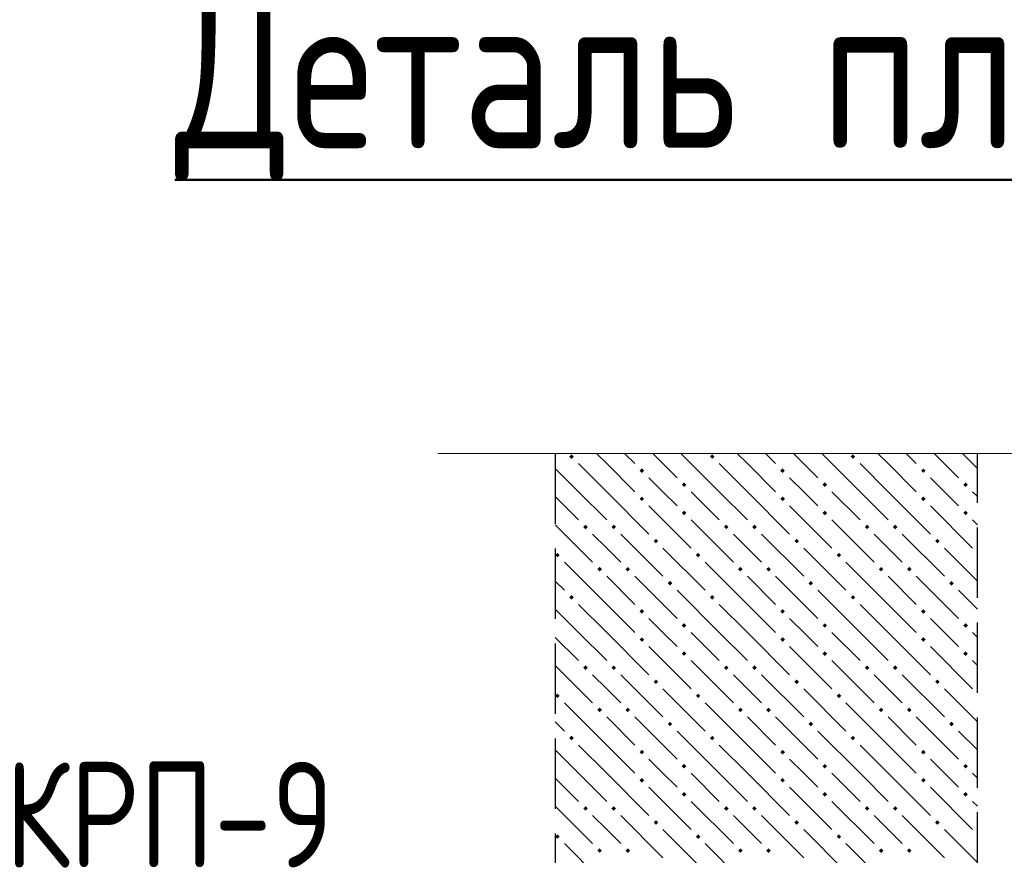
# Model space of a CAD drawing. Header units: millimetres. Extents: x 40580 to 1168286, y -220995 to 81020.
# Tile 263 of 419: x 718046 to 720845, y -101142 to -98767. Entities that reach past the tile are written whole.
import ezdxf

# ---------------------------------------------------------------- set-up
doc = ezdxf.new("R2010")
doc.units = ezdxf.units.MM
doc.linetypes.add('______2', pattern=[270, 200, -70])
doc.layers.add('ЖБ Стена верхний уровень', color=7, linetype='______2', true_color=0x656565)
doc.layers.add('Примечания', color=7, linetype='Continuous', lineweight=13)
doc.layers.add('Текст_ общее', color=7, linetype='Continuous', lineweight=25)
doc.styles.add('GOST 2.304', font='isocpeur.ttf', dxfattribs={"width": 0.8})
doc.styles.add('GOST 2.304-81', font='txt')

msp = doc.modelspace()

# ---------------------------------------------------------------- hatches: boundary and pattern name
at = {"layer": 'ЖБ Стена верхний уровень', "linetype": 'Continuous', "lineweight": -3, "transparency": 33554687}
for points in [[(719608.1, -100008.5), (719614.6, -100002), (719621.1, -100008.5), (719614.6, -100015)], [(720008.1, -100008.5), (720014.6, -100002), (720021.1, -100008.5), (720014.6, -100015)], [(720408.1, -100008.5), (720414.6, -100002), (720421.1, -100008.5), (720414.6, -100015)], [(719808.1, -100048.5), (719814.6, -100042), (719821.1, -100048.5), (719814.6, -100055)], [(720208.1, -100048.5), (720214.6, -100042), (720221.1, -100048.5), (720214.6, -100055)], [(720608.1, -100048.5), (720614.6, -100042), (720621.1, -100048.5), (720614.6, -100055)], [(719928.1, -100088.5), (719934.6, -100082), (719941.1, -100088.5), (719934.6, -100095)], [(720328.1, -100088.5), (720334.6, -100082), (720341.1, -100088.5), (720334.6, -100095)], [(720728.1, -100088.5), (720734.6, -100082), (720741.1, -100088.5), (720734.6, -100095)], [(719808.1, -100128.5), (719814.6, -100122), (719821.1, -100128.5), (719814.6, -100135)], [(720208.1, -100128.5), (720214.6, -100122), (720221.1, -100128.5), (720214.6, -100135)], [(720608.1, -100128.5), (720614.6, -100122), (720621.1, -100128.5), (720614.6, -100135)], [(719928.1, -100168.5), (719934.6, -100162), (719941.1, -100168.5), (719934.6, -100175)], [(720328.1, -100168.5), (720334.6, -100162), (720341.1, -100168.5), (720334.6, -100175)], [(720728.1, -100168.5), (720734.6, -100162), (720741.1, -100168.5), (720734.6, -100175)], [(719648.1, -100208.5), (719654.6, -100202), (719661.1, -100208.5), (719654.6, -100215)], [(719728.1, -100208.5), (719734.6, -100202), (719741.1, -100208.5), (719734.6, -100215)], [(720048.1, -100208.5), (720054.6, -100202), (720061.1, -100208.5), (720054.6, -100215)], [(720128.1, -100208.5), (720134.6, -100202), (720141.1, -100208.5), (720134.6, -100215)], [(720448.1, -100208.5), (720454.6, -100202), (720461.1, -100208.5), (720454.6, -100215)], [(720528.1, -100208.5), (720534.6, -100202), (720541.1, -100208.5), (720534.6, -100215)], [(719848.1, -100248.5), (719854.6, -100242), (719861.1, -100248.5), (719854.6, -100255)], [(720248.1, -100248.5), (720254.6, -100242), (720261.1, -100248.5), (720254.6, -100255)], [(720648.1, -100248.5), (720654.6, -100242), (720661.1, -100248.5), (720654.6, -100255)], [(719568.4, -100288.2), (719574.6, -100282), (719581.1, -100288.5), (719574.6, -100295), (719568.4, -100288.8)], [(719968.1, -100288.5), (719974.6, -100282), (719981.1, -100288.5), (719974.6, -100295)], [(720368.1, -100288.5), (720374.6, -100282), (720381.1, -100288.5), (720374.6, -100295)], [(720768.1, -100288.5), (720768.4, -100288.2), (720768.4, -100288.8)], [(719688.1, -100328.5), (719694.6, -100322), (719701.1, -100328.5), (719694.6, -100335)], [(719768.1, -100328.5), (719774.6, -100322), (719781.1, -100328.5), (719774.6, -100335)], [(720088.1, -100328.5), (720094.6, -100322), (720101.1, -100328.5), (720094.6, -100335)], [(720168.1, -100328.5), (720174.6, -100322), (720181.1, -100328.5), (720174.6, -100335)], [(720488.1, -100328.5), (720494.6, -100322), (720501.1, -100328.5), (720494.6, -100335)], [(720568.1, -100328.5), (720574.6, -100322), (720581.1, -100328.5), (720574.6, -100335)], [(719888.1, -100368.5), (719894.6, -100362), (719901.1, -100368.5), (719894.6, -100375)], [(720288.1, -100368.5), (720294.6, -100362), (720301.1, -100368.5), (720294.6, -100375)], [(720688.1, -100368.5), (720694.6, -100362), (720701.1, -100368.5), (720694.6, -100375)], [(719608.1, -100408.5), (719614.6, -100402), (719621.1, -100408.5), (719614.6, -100415)], [(720008.1, -100408.5), (720014.6, -100402), (720021.1, -100408.5), (720014.6, -100415)], [(720408.1, -100408.5), (720414.6, -100402), (720421.1, -100408.5), (720414.6, -100415)], [(719808.1, -100448.5), (719814.6, -100442), (719821.1, -100448.5), (719814.6, -100455)], [(720208.1, -100448.5), (720214.6, -100442), (720221.1, -100448.5), (720214.6, -100455)], [(720608.1, -100448.5), (720614.6, -100442), (720621.1, -100448.5), (720614.6, -100455)], [(719928.1, -100488.5), (719934.6, -100482), (719941.1, -100488.5), (719934.6, -100495)], [(720328.1, -100488.5), (720334.6, -100482), (720341.1, -100488.5), (720334.6, -100495)], [(720728.1, -100488.5), (720734.6, -100482), (720741.1, -100488.5), (720734.6, -100495)], [(719808.1, -100528.5), (719814.6, -100522), (719821.1, -100528.5), (719814.6, -100535)], [(720208.1, -100528.5), (720214.6, -100522), (720221.1, -100528.5), (720214.6, -100535)], [(720608.1, -100528.5), (720614.6, -100522), (720621.1, -100528.5), (720614.6, -100535)], [(719928.1, -100568.5), (719934.6, -100562), (719941.1, -100568.5), (719934.6, -100575)], [(720328.1, -100568.5), (720334.6, -100562), (720341.1, -100568.5), (720334.6, -100575)], [(720728.1, -100568.5), (720734.6, -100562), (720741.1, -100568.5), (720734.6, -100575)], [(719648.1, -100608.5), (719654.6, -100602), (719661.1, -100608.5), (719654.6, -100615)], [(719728.1, -100608.5), (719734.6, -100602), (719741.1, -100608.5), (719734.6, -100615)], [(720048.1, -100608.5), (720054.6, -100602), (720061.1, -100608.5), (720054.6, -100615)], [(720128.1, -100608.5), (720134.6, -100602), (720141.1, -100608.5), (720134.6, -100615)], [(720448.1, -100608.5), (720454.6, -100602), (720461.1, -100608.5), (720454.6, -100615)], [(720528.1, -100608.5), (720534.6, -100602), (720541.1, -100608.5), (720534.6, -100615)], [(719848.1, -100648.5), (719854.6, -100642), (719861.1, -100648.5), (719854.6, -100655)], [(720248.1, -100648.5), (720254.6, -100642), (720261.1, -100648.5), (720254.6, -100655)], [(720648.1, -100648.5), (720654.6, -100642), (720661.1, -100648.5), (720654.6, -100655)], [(719568.4, -100688.2), (719574.6, -100682), (719581.1, -100688.5), (719574.6, -100695), (719568.4, -100688.8)], [(719968.1, -100688.5), (719974.6, -100682), (719981.1, -100688.5), (719974.6, -100695)], [(720368.1, -100688.5), (720374.6, -100682), (720381.1, -100688.5), (720374.6, -100695)], [(720768.1, -100688.5), (720768.4, -100688.2), (720768.4, -100688.8)], [(719688.1, -100728.5), (719694.6, -100722), (719701.1, -100728.5), (719694.6, -100735)], [(719768.1, -100728.5), (719774.6, -100722), (719781.1, -100728.5), (719774.6, -100735)], [(720088.1, -100728.5), (720094.6, -100722), (720101.1, -100728.5), (720094.6, -100735)], [(720168.1, -100728.5), (720174.6, -100722), (720181.1, -100728.5), (720174.6, -100735)], [(720488.1, -100728.5), (720494.6, -100722), (720501.1, -100728.5), (720494.6, -100735)], [(720568.1, -100728.5), (720574.6, -100722), (720581.1, -100728.5), (720574.6, -100735)], [(719888.1, -100768.5), (719894.6, -100762), (719901.1, -100768.5), (719894.6, -100775)], [(720288.1, -100768.5), (720294.6, -100762), (720301.1, -100768.5), (720294.6, -100775)], [(720688.1, -100768.5), (720694.6, -100762), (720701.1, -100768.5), (720694.6, -100775)], [(719608.1, -100808.5), (719614.6, -100802), (719621.1, -100808.5), (719614.6, -100815)], [(720008.1, -100808.5), (720014.6, -100802), (720021.1, -100808.5), (720014.6, -100815)], [(720408.1, -100808.5), (720414.6, -100802), (720421.1, -100808.5), (720414.6, -100815)], [(719808.1, -100848.5), (719814.6, -100842), (719821.1, -100848.5), (719814.6, -100855)], [(720208.1, -100848.5), (720214.6, -100842), (720221.1, -100848.5), (720214.6, -100855)], [(720608.1, -100848.5), (720614.6, -100842), (720621.1, -100848.5), (720614.6, -100855)], [(719928.1, -100888.5), (719934.6, -100882), (719941.1, -100888.5), (719934.6, -100895)], [(720328.1, -100888.5), (720334.6, -100882), (720341.1, -100888.5), (720334.6, -100895)], [(720728.1, -100888.5), (720734.6, -100882), (720741.1, -100888.5), (720734.6, -100895)], [(719808.1, -100928.5), (719814.6, -100922), (719821.1, -100928.5), (719814.6, -100935)], [(720208.1, -100928.5), (720214.6, -100922), (720221.1, -100928.5), (720214.6, -100935)], [(720608.1, -100928.5), (720614.6, -100922), (720621.1, -100928.5), (720614.6, -100935)], [(719928.1, -100968.5), (719934.6, -100962), (719941.1, -100968.5), (719934.6, -100975)], [(720328.1, -100968.5), (720334.6, -100962), (720341.1, -100968.5), (720334.6, -100975)], [(720728.1, -100968.5), (720734.6, -100962), (720741.1, -100968.5), (720734.6, -100975)], [(719648.1, -101008.5), (719654.6, -101002), (719661.1, -101008.5), (719654.6, -101015)], [(719728.1, -101008.5), (719734.6, -101002), (719741.1, -101008.5), (719734.6, -101015)], [(720048.1, -101008.5), (720054.6, -101002), (720061.1, -101008.5), (720054.6, -101015)], [(720128.1, -101008.5), (720134.6, -101002), (720141.1, -101008.5), (720134.6, -101015)], [(720448.1, -101008.5), (720454.6, -101002), (720461.1, -101008.5), (720454.6, -101015)], [(720528.1, -101008.5), (720534.6, -101002), (720541.1, -101008.5), (720534.6, -101015)], [(719848.1, -101048.5), (719854.6, -101042), (719861.1, -101048.5), (719854.6, -101055)], [(720248.1, -101048.5), (720254.6, -101042), (720261.1, -101048.5), (720254.6, -101055)], [(720648.1, -101048.5), (720654.6, -101042), (720661.1, -101048.5), (720654.6, -101055)], [(719568.4, -101088.2), (719574.6, -101082), (719581.1, -101088.5), (719574.6, -101095), (719568.4, -101088.8)], [(719968.1, -101088.5), (719974.6, -101082), (719981.1, -101088.5), (719974.6, -101095)], [(720368.1, -101088.5), (720374.6, -101082), (720381.1, -101088.5), (720374.6, -101095)], [(720768.1, -101088.5), (720768.4, -101088.2), (720768.4, -101088.8)], [(719688.1, -101128.5), (719694.6, -101122), (719701.1, -101128.5), (719694.6, -101135)], [(719768.1, -101128.5), (719774.6, -101122), (719781.1, -101128.5), (719774.6, -101135)], [(720088.1, -101128.5), (720094.6, -101122), (720101.1, -101128.5), (720094.6, -101135)], [(720168.1, -101128.5), (720174.6, -101122), (720181.1, -101128.5), (720174.6, -101135)], [(720488.1, -101128.5), (720494.6, -101122), (720501.1, -101128.5), (720494.6, -101135)], [(720568.1, -101128.5), (720574.6, -101122), (720581.1, -101128.5), (720574.6, -101135)]]:
    msp.add_hatch(color=7, dxfattribs=at).paths.add_polyline_path(points, flags=16)

# ---------------------------------------------------------------- linework, layer by layer
at = {"layer": 'ЖБ Стена верхний уровень', "color": 251, "linetype": '______2', "lineweight": -3, "true_color": 0x656565, "transparency": 33554687}
for p, q in [((719568.4, -99999.6), (719568.4, -102299.6)), ((720768.4, -102299.6), (720768.4, -99999.6))]:
    msp.add_line(p, q, dxfattribs=at)
at = {"layer": 'ЖБ Стена верхний уровень', "color": 9, "linetype": 'Continuous', "lineweight": -3, "true_color": 0xc7c7c7, "transparency": 33554687}
for p, q in [((719714.6, -100028.5), (719685.7, -99999.6)), ((719765.7, -99999.6), (719794.6, -100028.5)), ((719845.7, -99999.6), (719914.6, -100068.5)), ((720034.6, -100108.5), (719925.7, -99999.6)), ((720114.6, -100028.5), (720085.7, -99999.6)), ((720165.7, -99999.6), (720194.6, -100028.5)), ((720245.7, -99999.6), (720314.6, -100068.5)), ((720434.6, -100108.5), (720325.7, -99999.6)), ((720514.6, -100028.5), (720485.7, -99999.6)), ((720565.7, -99999.6), (720594.6, -100028.5)), ((720645.7, -99999.6), (720714.6, -100068.5)), ((720768.4, -100042.3), (720725.7, -99999.6)), ((719634.6, -100028.5), (719714.6, -100108.5)), ((719714.6, -100028.5), (719794.6, -100108.5)), ((720034.6, -100028.5), (720114.6, -100108.5)), ((720114.6, -100028.5), (720194.6, -100108.5)), ((720434.6, -100028.5), (720514.6, -100108.5)), ((720514.6, -100028.5), (720594.6, -100108.5)), ((719634.6, -100108.5), (719568.4, -100042.3)), ((719874.6, -100108.5), (719834.6, -100068.5)), ((720274.6, -100108.5), (720234.6, -100068.5)), ((720674.6, -100108.5), (720634.6, -100068.5)), ((719568.4, -100122.3), (719634.6, -100188.5)), ((719634.6, -100108.5), (719714.6, -100188.5)), ((719714.6, -100108.5), (719834.6, -100228.5)), ((719914.6, -100148.5), (719874.6, -100108.5)), ((719954.6, -100108.5), (720034.6, -100188.5)), ((720034.6, -100108.5), (720114.6, -100188.5)), ((720114.6, -100108.5), (720234.6, -100228.5)), ((720314.6, -100148.5), (720274.6, -100108.5)), ((720354.6, -100108.5), (720434.6, -100188.5)), ((720434.6, -100108.5), (720514.6, -100188.5)), ((720514.6, -100108.5), (720634.6, -100228.5)), ((720714.6, -100148.5), (720674.6, -100108.5)), ((720754.6, -100108.5), (720768.4, -100122.3)), ((719834.6, -100148.5), (719954.6, -100268.5)), ((720234.6, -100148.5), (720354.6, -100268.5)), ((720634.6, -100148.5), (720754.6, -100268.5)), ((719568.4, -100202.3), (719674.6, -100308.5)), ((719954.6, -100188.5), (720074.6, -100308.5)), ((720354.6, -100188.5), (720474.6, -100308.5)), ((720754.6, -100188.5), (720768.4, -100202.3)), ((719714.6, -100268.5), (719674.6, -100228.5)), ((719754.6, -100228.5), (719874.6, -100348.5)), ((720114.6, -100268.5), (720074.6, -100228.5)), ((720154.6, -100228.5), (720274.6, -100348.5)), ((720514.6, -100268.5), (720474.6, -100228.5)), ((720554.6, -100228.5), (720674.6, -100348.5)), ((719754.6, -100308.5), (719714.6, -100268.5)), ((719874.6, -100268.5), (719994.6, -100388.5)), ((720154.6, -100308.5), (720114.6, -100268.5)), ((720274.6, -100268.5), (720394.6, -100388.5)), ((720554.6, -100308.5), (720514.6, -100268.5)), ((720674.6, -100268.5), (720768.4, -100362.3)), ((719714.6, -100428.5), (719594.6, -100308.5)), ((720114.6, -100428.5), (719994.6, -100308.5)), ((720514.6, -100428.5), (720394.6, -100308.5)), ((719568.4, -100362.3), (719594.6, -100388.5)), ((719714.6, -100348.5), (719794.6, -100428.5)), ((719794.6, -100348.5), (719914.6, -100468.5)), ((720114.6, -100348.5), (720194.6, -100428.5)), ((720194.6, -100348.5), (720314.6, -100468.5)), ((720514.6, -100348.5), (720594.6, -100428.5)), ((720594.6, -100348.5), (720714.6, -100468.5)), ((720034.6, -100508.5), (719914.6, -100388.5)), ((720434.6, -100508.5), (720314.6, -100388.5)), ((720768.4, -100442.3), (720714.6, -100388.5)), ((719634.6, -100428.5), (719714.6, -100508.5)), ((719714.6, -100428.5), (719794.6, -100508.5)), ((720034.6, -100428.5), (720114.6, -100508.5)), ((720114.6, -100428.5), (720194.6, -100508.5)), ((720434.6, -100428.5), (720514.6, -100508.5)), ((720514.6, -100428.5), (720594.6, -100508.5)), ((719634.6, -100508.5), (719568.4, -100442.3)), ((719874.6, -100508.5), (719834.6, -100468.5)), ((720274.6, -100508.5), (720234.6, -100468.5)), ((720674.6, -100508.5), (720634.6, -100468.5)), ((719634.6, -100508.5), (719714.6, -100588.5)), ((719714.6, -100508.5), (719834.6, -100628.5)), ((719914.6, -100548.5), (719874.6, -100508.5)), ((719954.6, -100508.5), (720034.6, -100588.5)), ((720034.6, -100508.5), (720114.6, -100588.5)), ((720114.6, -100508.5), (720234.6, -100628.5)), ((720314.6, -100548.5), (720274.6, -100508.5)), ((720354.6, -100508.5), (720434.6, -100588.5)), ((720434.6, -100508.5), (720514.6, -100588.5)), ((720514.6, -100508.5), (720634.6, -100628.5)), ((720714.6, -100548.5), (720674.6, -100508.5)), ((720754.6, -100508.5), (720768.4, -100522.3)), ((719568.4, -100522.3), (719634.6, -100588.5)), ((719834.6, -100548.5), (719954.6, -100668.5)), ((720234.6, -100548.5), (720354.6, -100668.5)), ((720634.6, -100548.5), (720754.6, -100668.5)), ((719954.6, -100588.5), (720074.6, -100708.5)), ((720354.6, -100588.5), (720474.6, -100708.5)), ((720754.6, -100588.5), (720768.4, -100602.3)), ((719568.4, -100602.3), (719674.6, -100708.5)), ((719714.6, -100668.5), (719674.6, -100628.5)), ((719754.6, -100628.5), (719874.6, -100748.5)), ((720114.6, -100668.5), (720074.6, -100628.5)), ((720154.6, -100628.5), (720274.6, -100748.5)), ((720514.6, -100668.5), (720474.6, -100628.5)), ((720554.6, -100628.5), (720674.6, -100748.5)), ((719754.6, -100708.5), (719714.6, -100668.5)), ((719874.6, -100668.5), (719994.6, -100788.5)), ((720154.6, -100708.5), (720114.6, -100668.5)), ((720274.6, -100668.5), (720394.6, -100788.5)), ((720554.6, -100708.5), (720514.6, -100668.5)), ((720674.6, -100668.5), (720768.4, -100762.3)), ((719714.6, -100828.5), (719594.6, -100708.5)), ((720114.6, -100828.5), (719994.6, -100708.5)), ((720514.6, -100828.5), (720394.6, -100708.5)), ((719568.4, -100762.3), (719594.6, -100788.5)), ((719714.6, -100748.5), (719794.6, -100828.5)), ((719794.6, -100748.5), (719914.6, -100868.5)), ((720114.6, -100748.5), (720194.6, -100828.5)), ((720194.6, -100748.5), (720314.6, -100868.5)), ((720514.6, -100748.5), (720594.6, -100828.5)), ((720594.6, -100748.5), (720714.6, -100868.5)), ((720034.6, -100908.5), (719914.6, -100788.5)), ((720434.6, -100908.5), (720314.6, -100788.5)), ((720768.4, -100842.3), (720714.6, -100788.5)), ((719634.6, -100908.5), (719568.4, -100842.3)), ((719634.6, -100828.5), (719714.6, -100908.5)), ((719714.6, -100828.5), (719794.6, -100908.5)), ((720034.6, -100828.5), (720114.6, -100908.5)), ((720114.6, -100828.5), (720194.6, -100908.5)), ((720434.6, -100828.5), (720514.6, -100908.5)), ((720514.6, -100828.5), (720594.6, -100908.5)), ((719874.6, -100908.5), (719834.6, -100868.5)), ((720274.6, -100908.5), (720234.6, -100868.5)), ((720674.6, -100908.5), (720634.6, -100868.5)), ((719568.4, -100922.3), (719634.6, -100988.5)), ((719634.6, -100908.5), (719714.6, -100988.5)), ((719714.6, -100908.5), (719834.6, -101028.5)), ((719914.6, -100948.5), (719874.6, -100908.5)), ((719954.6, -100908.5), (720034.6, -100988.5)), ((720034.6, -100908.5), (720114.6, -100988.5)), ((720114.6, -100908.5), (720234.6, -101028.5)), ((720314.6, -100948.5), (720274.6, -100908.5)), ((720354.6, -100908.5), (720434.6, -100988.5)), ((720434.6, -100908.5), (720514.6, -100988.5)), ((720514.6, -100908.5), (720634.6, -101028.5)), ((720714.6, -100948.5), (720674.6, -100908.5)), ((720754.6, -100908.5), (720768.4, -100922.3)), ((719834.6, -100948.5), (719954.6, -101068.5)), ((720234.6, -100948.5), (720354.6, -101068.5)), ((720634.6, -100948.5), (720754.6, -101068.5)), ((719954.6, -100988.5), (720074.6, -101108.5)), ((720354.6, -100988.5), (720474.6, -101108.5)), ((720754.6, -100988.5), (720768.4, -101002.3)), ((719568.4, -101002.3), (719674.6, -101108.5)), ((719714.6, -101068.5), (719674.6, -101028.5)), ((719754.6, -101028.5), (719874.6, -101148.5)), ((720114.6, -101068.5), (720074.6, -101028.5)), ((720154.6, -101028.5), (720274.6, -101148.5)), ((720514.6, -101068.5), (720474.6, -101028.5)), ((720554.6, -101028.5), (720674.6, -101148.5)), ((719754.6, -101108.5), (719714.6, -101068.5)), ((719874.6, -101068.5), (719994.6, -101188.5)), ((720154.6, -101108.5), (720114.6, -101068.5)), ((720274.6, -101068.5), (720394.6, -101188.5)), ((720554.6, -101108.5), (720514.6, -101068.5)), ((720674.6, -101068.5), (720768.4, -101162.3)), ((719714.6, -101228.5), (719594.6, -101108.5)), ((720114.6, -101228.5), (719994.6, -101108.5)), ((720514.6, -101228.5), (720394.6, -101108.5))]:
    msp.add_line(p, q, dxfattribs=at)
at = {"layer": 'Примечания', "color": 7, "linetype": 'Continuous', "lineweight": 13, "transparency": 33554687}
for p in [(719235.1, -99999.6), (721867.1, -99999.6)]:
    msp.add_line(p, (719235.1, -99999.6), dxfattribs=at)

# ---------------------------------------------------------------- texts
at = {"layer": 'Примечания', "color": 7, "linetype": 'Continuous', "lineweight": 25, "transparency": 33554687, "insert": (718005.1, -101177), "char_height": 300, "width": 1087.781, "attachment_point": 7, "style": 'GOST 2.304'}
msp.add_mtext('КРП-9', dxfattribs=at)
at = {"layer": 'Текст_ общее', "color": 7, "linetype": 'Continuous', "lineweight": 50, "transparency": 33554687, "insert": (718487.6, -99224.6), "char_height": 450, "width": 4317.92, "attachment_point": 7, "style": 'GOST 2.304-81'}
msp.add_mtext('{\\LДеталь\\~плана\\~№2}', dxfattribs=at)

doc.saveas('drawing.dxf')
